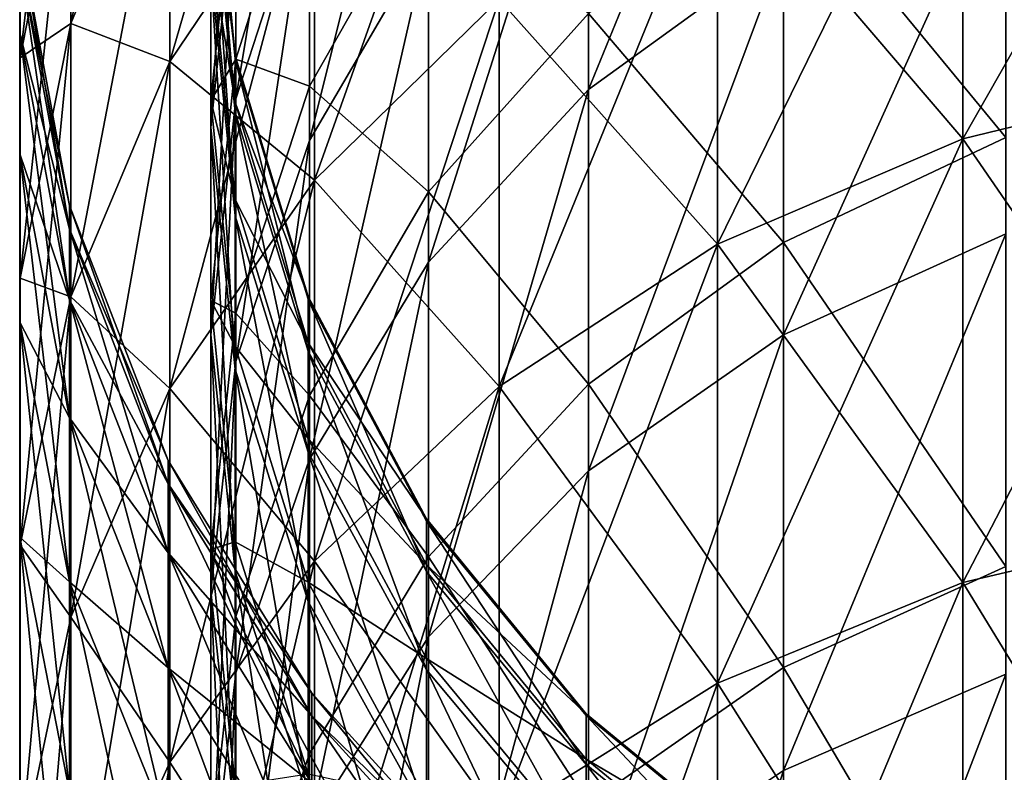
# Model space of a CAD drawing. Header units: millimetres. Extents: x -198 to 325, y 0 to 239.
# Tile 460 of 468: x 135 to 145, y 190 to 197. Entities that reach past the tile are written whole.
import ezdxf

# ---------------------------------------------------------------- set-up
doc = ezdxf.new("R2010")
doc.units = ezdxf.units.MM
doc.header["$LTSCALE"] = 65.185185
doc.layers.add('659', color=7, linetype='CONTINUOUS')
doc.layers.add('660', color=7, linetype='CONTINUOUS')

msp = doc.modelspace()

# ---------------------------------------------------------------- linework, layer by layer
at = {"layer": '659', "color": 7, "linetype": 'CONTINUOUS', "true_color": 0xe0f2ff}
for points in [[(142.8031, 201.4176, 162.6937), (142.8031, 198.0178, 170.5026), (140.8275, 196.585, 169.7576), (142.8031, 201.4176, 162.6937)], [(140.8275, 199.9373, 162.0483), (142.8031, 201.4176, 162.6937), (140.8275, 196.585, 169.7576), (140.8275, 199.9373, 162.0483)], [(137.9984, 200.994, 144.9), (137.9984, 198.7915, 152.714), (137.2538, 196.4919, 151.8943), (137.9984, 200.994, 144.9)], [(137.2538, 198.6439, 144.2391), (137.9984, 200.994, 144.9), (137.2538, 196.4919, 151.8943), (137.2538, 198.6439, 144.2391)], [(139.2051, 200.9097, 153.4694), (139.2051, 198.1317, 161.2611), (137.9984, 196.07, 160.3628), (139.2051, 200.9097, 153.4694)], [(137.9984, 198.7915, 152.714), (139.2051, 200.9097, 153.4694), (137.9984, 196.07, 160.3628), (137.9984, 198.7915, 152.714)], [(137.2538, 200.2779, 136.457), (137.2538, 198.6439, 144.2391), (137, 196.1989, 143.552), (137.2538, 200.2779, 136.457)], [(137, 197.7918, 135.9383), (137.2538, 200.2779, 136.457), (137, 196.1989, 143.552), (137, 197.7918, 135.9383)], [(140.8275, 199.9373, 162.0483), (140.8275, 196.585, 169.7576), (139.2051, 194.8372, 168.8489), (140.8275, 199.9373, 162.0483)], [(139.2051, 198.1317, 161.2611), (140.8275, 199.9373, 162.0483), (139.2051, 194.8372, 168.8489), (139.2051, 198.1317, 161.2611)], [(145.0558, 196.0984, 55.0779), (145.0558, 199.934, 62.7737), (142.8031, 198.8355, 63.2497), (145.0558, 196.0984, 55.0779)], [(137, 198.989, 104.9349), (137, 199.4709, 112.6984), (137.2468, 196.9308, 112.6971), (137, 198.989, 104.9349)], [(137, 199.4709, 112.6984), (137, 199.4315, 120.4768), (137.2468, 196.8973, 120.302), (137, 199.4709, 112.6984)], [(137.2468, 196.9308, 112.6971), (137, 199.4709, 112.6984), (137.2468, 196.8973, 120.302), (137.2468, 196.9308, 112.6971)], [(137, 199.4315, 120.4768), (137, 198.8709, 128.2351), (137.2468, 196.3545, 127.8877), (137, 199.4315, 120.4768)], [(137.2468, 196.8973, 120.302), (137, 199.4315, 120.4768), (137.2468, 196.3545, 127.8877), (137.2468, 196.8973, 120.302)], [(137.9984, 196.6196, 73.058), (137.9984, 199.2447, 80.7405), (137.2538, 196.8942, 81.3974), (137.9984, 196.6196, 73.058)], [(137.2538, 196.8942, 81.3974), (137.9984, 199.2447, 80.7405), (137.2538, 198.9587, 89.0766), (137.2538, 196.8942, 81.3974)], [(137.9984, 196.6196, 73.058), (139.2051, 198.7384, 72.3067), (137.9984, 199.2447, 80.7405), (137.9984, 196.6196, 73.058)], [(145.0558, 199.0804, 171.0552), (145.0558, 195.124, 178.6897), (142.8031, 194.1016, 178.0657), (145.0558, 199.0804, 171.0552)], [(142.8031, 198.0178, 170.5026), (145.0558, 199.0804, 171.0552), (142.8031, 194.1016, 178.0657), (142.8031, 198.0178, 170.5026)], [(137, 197.988, 97.2211), (137, 198.989, 104.9349), (137.2468, 196.4548, 105.1069), (137, 197.988, 97.2211)], [(137.2468, 196.4548, 105.1069), (137, 198.989, 104.9349), (137.2468, 196.9308, 112.6971), (137.2468, 196.4548, 105.1069)], [(137.2538, 196.8942, 81.3974), (137.2538, 198.9587, 89.0766), (137, 196.4723, 89.5917), (137.2538, 196.8942, 81.3974)], [(137, 196.4723, 89.5917), (137.2538, 198.9587, 89.0766), (137, 197.988, 97.2211), (137, 196.4723, 89.5917)], [(137, 198.8709, 128.2351), (137, 197.7918, 135.9383), (137.2468, 195.3048, 135.42), (137, 198.8709, 128.2351)], [(137.2468, 196.3545, 127.8877), (137, 198.8709, 128.2351), (137.2468, 195.3048, 135.42), (137.2468, 196.3545, 127.8877)], [(137.9984, 198.7915, 152.714), (137.9984, 196.07, 160.3628), (137.2538, 193.8316, 159.3879), (137.9984, 198.7915, 152.714)], [(137.2538, 196.4919, 151.8943), (137.9984, 198.7915, 152.714), (137.2538, 193.8316, 159.3879), (137.2538, 196.4919, 151.8943)], [(142.8031, 195.035, 55.6278), (142.8031, 198.8355, 63.2497), (140.8275, 197.3544, 63.8917), (142.8031, 195.035, 55.6278)], [(142.8031, 195.035, 55.6278), (145.0558, 196.0984, 55.0779), (142.8031, 198.8355, 63.2497), (142.8031, 195.035, 55.6278)], [(137.2538, 198.6439, 144.2391), (137.2538, 196.4919, 151.8943), (137, 194.0994, 151.0417), (137.2538, 198.6439, 144.2391)], [(137, 196.1989, 143.552), (137.2538, 198.6439, 144.2391), (137, 194.0994, 151.0417), (137, 196.1989, 143.552)], [(139.2051, 195.5478, 64.6747), (139.2051, 198.7384, 72.3067), (137.9984, 196.6196, 73.058), (139.2051, 195.5478, 64.6747)], [(139.2051, 195.5478, 64.6747), (140.8275, 197.3544, 63.8917), (139.2051, 198.7384, 72.3067), (139.2051, 195.5478, 64.6747)], [(139.2051, 198.1317, 161.2611), (139.2051, 194.8372, 168.8489), (137.9984, 192.8416, 167.8119), (139.2051, 198.1317, 161.2611)], [(137.9984, 196.07, 160.3628), (139.2051, 198.1317, 161.2611), (137.9984, 192.8416, 167.8119), (137.9984, 196.07, 160.3628)], [(137, 196.4723, 89.5917), (137, 197.988, 97.2211), (137.2468, 195.4715, 97.5657), (137, 196.4723, 89.5917)], [(137.2468, 195.4715, 97.5657), (137, 197.988, 97.2211), (137.2468, 196.4548, 105.1069), (137.2468, 195.4715, 97.5657)], [(142.8031, 198.0178, 170.5026), (142.8031, 194.1016, 178.0657), (140.8275, 192.7229, 177.2246), (142.8031, 198.0178, 170.5026)], [(140.8275, 196.585, 169.7576), (142.8031, 198.0178, 170.5026), (140.8275, 192.7229, 177.2246), (140.8275, 196.585, 169.7576)], [(137, 197.7918, 135.9383), (137, 196.1989, 143.552), (137.2468, 193.753, 142.865), (137, 197.7918, 135.9383)], [(137.2468, 195.3048, 135.42), (137, 197.7918, 135.9383), (137.2468, 193.753, 142.865), (137.2468, 195.3048, 135.42)], [(140.8275, 193.6012, 56.3693), (140.8275, 197.3544, 63.8917), (139.2051, 195.5478, 64.6747), (140.8275, 193.6012, 56.3693)], [(140.8275, 193.6012, 56.3693), (142.8031, 195.035, 55.6278), (140.8275, 197.3544, 63.8917), (140.8275, 193.6012, 56.3693)], [(137.2538, 194.3195, 73.8739), (137.2538, 196.8942, 81.3974), (137, 194.4489, 82.0811), (137.2538, 194.3195, 73.8739)], [(137, 194.4489, 82.0811), (137.2538, 196.8942, 81.3974), (137, 196.4723, 89.5917), (137, 194.4489, 82.0811)], [(137.2468, 196.4548, 105.1069), (137.2468, 196.9308, 112.6971), (137.9847, 194.4877, 112.6962), (137.2468, 196.4548, 105.1069)], [(137.2468, 196.9308, 112.6971), (137.2468, 196.8973, 120.302), (137.9847, 194.4599, 120.1344), (137.2468, 196.9308, 112.6971)], [(137.9847, 194.4877, 112.6962), (137.2468, 196.9308, 112.6971), (137.9847, 194.4599, 120.1344), (137.9847, 194.4877, 112.6962)], [(137.2468, 196.8973, 120.302), (137.2468, 196.3545, 127.8877), (137.9847, 193.9341, 127.554), (137.2468, 196.8973, 120.302)], [(137.9847, 194.4599, 120.1344), (137.2468, 196.8973, 120.302), (137.9847, 193.9341, 127.554), (137.9847, 194.4599, 120.1344)], [(137.2538, 194.3195, 73.8739), (137.9984, 196.6196, 73.058), (137.2538, 196.8942, 81.3974), (137.2538, 194.3195, 73.8739)], [(137.9984, 193.4853, 65.5689), (137.9984, 196.6196, 73.058), (137.2538, 194.3195, 73.8739), (137.9984, 193.4853, 65.5689)], [(137.9984, 193.4853, 65.5689), (139.2051, 195.5478, 64.6747), (137.9984, 196.6196, 73.058), (137.9984, 193.4853, 65.5689)], [(140.8275, 196.585, 169.7576), (140.8275, 192.7229, 177.2246), (139.2051, 191.0412, 176.1986), (140.8275, 196.585, 169.7576)], [(139.2051, 194.8372, 168.8489), (140.8275, 196.585, 169.7576), (139.2051, 191.0412, 176.1986), (139.2051, 194.8372, 168.8489)], [(137.2538, 196.4919, 151.8943), (137.2538, 193.8316, 159.3879), (137, 191.5027, 158.374), (137.2538, 196.4919, 151.8943)], [(137, 194.0994, 151.0417), (137.2538, 196.4919, 151.8943), (137, 191.5027, 158.374), (137, 194.0994, 151.0417)], [(137, 194.4489, 82.0811), (137, 196.4723, 89.5917), (137.2468, 193.9854, 90.1073), (137, 194.4489, 82.0811)], [(137.2468, 193.9854, 90.1073), (137, 196.4723, 89.5917), (137.2468, 195.4715, 97.5657), (137.2468, 193.9854, 90.1073)], [(137.2468, 195.4715, 97.5657), (137.2468, 196.4548, 105.1069), (137.9847, 194.0175, 105.2728), (137.2468, 195.4715, 97.5657)], [(137.9847, 194.0175, 105.2728), (137.2468, 196.4548, 105.1069), (137.9847, 194.4877, 112.6962), (137.9847, 194.0175, 105.2728)], [(137.2468, 196.3545, 127.8877), (137.2468, 195.3048, 135.42), (137.9847, 192.9128, 134.9218), (137.2468, 196.3545, 127.8877)], [(137.9847, 193.9341, 127.554), (137.2468, 196.3545, 127.8877), (137.9847, 192.9128, 134.9218), (137.9847, 193.9341, 127.554)], [(137, 196.1989, 143.552), (137, 194.0994, 151.0417), (137.2468, 191.706, 150.1894), (137, 196.1989, 143.552)], [(137.2468, 193.753, 142.865), (137, 196.1989, 143.552), (137.2468, 191.706, 150.1894), (137.2468, 193.753, 142.865)], [(137.9984, 196.07, 160.3628), (137.9984, 192.8416, 167.8119), (137.2538, 190.6749, 166.6864), (137.9984, 196.07, 160.3628)], [(137.2538, 193.8316, 159.3879), (137.9984, 196.07, 160.3628), (137.2538, 190.6749, 166.6864), (137.2538, 193.8316, 159.3879)], [(145.0558, 191.7549, 47.6569), (145.0558, 196.0984, 55.0779), (142.8031, 195.035, 55.6278), (145.0558, 191.7549, 47.6569)], [(137.2468, 193.9854, 90.1073), (137.2468, 195.4715, 97.5657), (137.9847, 193.0513, 97.8975), (137.2468, 193.9854, 90.1073)], [(137.9847, 193.0513, 97.8975), (137.2468, 195.4715, 97.5657), (137.9847, 194.0175, 105.2728), (137.9847, 193.0513, 97.8975)], [(139.2051, 191.8524, 57.2739), (139.2051, 195.5478, 64.6747), (137.9984, 193.4853, 65.5689), (139.2051, 191.8524, 57.2739)], [(139.2051, 191.8524, 57.2739), (140.8275, 193.6012, 56.3693), (139.2051, 195.5478, 64.6747), (139.2051, 191.8524, 57.2739)], [(137.2468, 195.3048, 135.42), (137.2468, 193.753, 142.865), (137.9847, 191.4005, 142.2047), (137.2468, 195.3048, 135.42)], [(137.9847, 192.9128, 134.9218), (137.2468, 195.3048, 135.42), (137.9847, 191.4005, 142.2047), (137.9847, 192.9128, 134.9218)], [(145.0558, 195.124, 178.6897), (145.0558, 190.664, 186.0413), (142.8031, 189.6866, 185.3489), (145.0558, 195.124, 178.6897)], [(142.8031, 194.1016, 178.0657), (145.0558, 195.124, 178.6897), (142.8031, 189.6866, 185.3489), (142.8031, 194.1016, 178.0657)], [(142.8031, 190.7315, 48.2781), (142.8031, 195.035, 55.6278), (140.8275, 193.6012, 56.3693), (142.8031, 190.7315, 48.2781)], [(142.8031, 190.7315, 48.2781), (145.0558, 191.7549, 47.6569), (142.8031, 195.035, 55.6278), (142.8031, 190.7315, 48.2781)], [(139.2051, 194.8372, 168.8489), (139.2051, 191.0412, 176.1986), (137.9984, 189.1209, 175.0277), (139.2051, 194.8372, 168.8489)], [(137.9984, 192.8416, 167.8119), (139.2051, 194.8372, 168.8489), (137.9984, 189.1209, 175.0277), (137.9984, 192.8416, 167.8119)], [(137.9847, 194.0175, 105.2728), (137.9847, 194.4877, 112.6962), (139.1852, 192.2359, 112.6957), (137.9847, 194.0175, 105.2728)], [(137.9847, 194.4877, 112.6962), (137.9847, 194.4599, 120.1344), (139.1852, 192.2132, 119.9803), (137.9847, 194.4877, 112.6962)], [(139.1852, 192.2359, 112.6957), (137.9847, 194.4877, 112.6962), (139.1852, 192.2132, 119.9803), (139.1852, 192.2359, 112.6957)], [(137.9847, 194.4599, 120.1344), (137.9847, 193.9341, 127.554), (139.1852, 191.7031, 127.2469), (137.9847, 194.4599, 120.1344)], [(139.1852, 192.2132, 119.9803), (137.9847, 194.4599, 120.1344), (139.1852, 191.7031, 127.2469), (139.1852, 192.2132, 119.9803)], [(137, 191.9267, 74.7229), (137.2538, 194.3195, 73.8739), (137, 194.4489, 82.0811), (137, 191.9267, 74.7229)], [(137, 191.9267, 74.7229), (137, 194.4489, 82.0811), (137.2468, 192.003, 82.7652), (137, 191.9267, 74.7229)], [(137.2468, 192.003, 82.7652), (137, 194.4489, 82.0811), (137.2468, 193.9854, 90.1073), (137.2468, 192.003, 82.7652)], [(137.2538, 191.2463, 66.5399), (137.2538, 194.3195, 73.8739), (137, 191.9267, 74.7229), (137.2538, 191.2463, 66.5399)], [(137.2538, 191.2463, 66.5399), (137.9984, 193.4853, 65.5689), (137.2538, 194.3195, 73.8739), (137.2538, 191.2463, 66.5399)], [(137, 194.0994, 151.0417), (137, 191.5027, 158.374), (137.2468, 189.173, 157.3602), (137, 194.0994, 151.0417)], [(137.2468, 191.706, 150.1894), (137, 194.0994, 151.0417), (137.2468, 189.173, 157.3602), (137.2468, 191.706, 150.1894)], [(142.8031, 194.1016, 178.0657), (142.8031, 189.6866, 185.3489), (140.8275, 188.3685, 184.4156), (142.8031, 194.1016, 178.0657)], [(140.8275, 192.7229, 177.2246), (142.8031, 194.1016, 178.0657), (140.8275, 188.3685, 184.4156), (140.8275, 192.7229, 177.2246)], [(137.2468, 192.003, 82.7652), (137.2468, 193.9854, 90.1073), (137.9847, 191.5935, 90.6035), (137.2468, 192.003, 82.7652)], [(137.9847, 191.5935, 90.6035), (137.2468, 193.9854, 90.1073), (137.9847, 193.0513, 97.8975), (137.9847, 191.5935, 90.6035)], [(137.9847, 193.0513, 97.8975), (137.9847, 194.0175, 105.2728), (139.1852, 191.771, 105.426), (137.9847, 193.0513, 97.8975)], [(139.1852, 191.771, 105.426), (137.9847, 194.0175, 105.2728), (139.1852, 192.2359, 112.6957), (139.1852, 191.771, 105.426)], [(137.9847, 193.9341, 127.554), (137.9847, 192.9128, 134.9218), (139.1852, 190.7078, 134.4632), (137.9847, 193.9341, 127.554)], [(139.1852, 191.7031, 127.2469), (137.9847, 193.9341, 127.554), (139.1852, 190.7078, 134.4632), (139.1852, 191.7031, 127.2469)], [(137.2538, 193.8316, 159.3879), (137.2538, 190.6749, 166.6864), (137, 188.4206, 165.5158), (137.2538, 193.8316, 159.3879)], [(137, 191.5027, 158.374), (137.2538, 193.8316, 159.3879), (137, 188.4206, 165.5158), (137, 191.5027, 158.374)], [(137.2468, 193.753, 142.865), (137.2468, 191.706, 150.1894), (137.9847, 189.4039, 149.37), (137.2468, 193.753, 142.865)], [(137.9847, 191.4005, 142.2047), (137.2468, 193.753, 142.865), (137.9847, 189.4039, 149.37), (137.9847, 191.4005, 142.2047)], [(140.8275, 189.3518, 49.1158), (140.8275, 193.6012, 56.3693), (139.2051, 191.8524, 57.2739), (140.8275, 189.3518, 49.1158)], [(140.8275, 189.3518, 49.1158), (142.8031, 190.7315, 48.2781), (140.8275, 193.6012, 56.3693), (140.8275, 189.3518, 49.1158)], [(137.9984, 189.8558, 58.3068), (137.9984, 193.4853, 65.5689), (137.2538, 191.2463, 66.5399), (137.9984, 189.8558, 58.3068)], [(137.9984, 189.8558, 58.3068), (139.2051, 191.8524, 57.2739), (137.9984, 193.4853, 65.5689), (137.9984, 189.8558, 58.3068)], [(137.9847, 191.5935, 90.6035), (137.9847, 193.0513, 97.8975), (139.1852, 190.8206, 98.2037), (137.9847, 191.5935, 90.6035)], [(139.1852, 190.8206, 98.2037), (137.9847, 193.0513, 97.8975), (139.1852, 191.771, 105.426), (139.1852, 190.8206, 98.2037)], [(137.9847, 192.9128, 134.9218), (137.9847, 191.4005, 142.2047), (139.1852, 189.2319, 141.5966), (137.9847, 192.9128, 134.9218)], [(139.1852, 190.7078, 134.4632), (137.9847, 192.9128, 134.9218), (139.1852, 189.2319, 141.5966), (139.1852, 190.7078, 134.4632)], [(137.9984, 192.8416, 167.8119), (137.9984, 189.1209, 175.0277), (137.2538, 187.0361, 173.7569), (137.9984, 192.8416, 167.8119)], [(137.2538, 190.6749, 166.6864), (137.9984, 192.8416, 167.8119), (137.2538, 187.0361, 173.7569), (137.2538, 190.6749, 166.6864)], [(140.8275, 192.7229, 177.2246), (140.8275, 188.3685, 184.4156), (139.2051, 186.7607, 183.2771), (140.8275, 192.7229, 177.2246)], [(139.2051, 191.0412, 176.1986), (140.8275, 192.7229, 177.2246), (139.2051, 186.7607, 183.2771), (139.2051, 191.0412, 176.1986)], [(139.1852, 191.771, 105.426), (139.1852, 192.2359, 112.6957), (140.8022, 190.2619, 112.6956), (139.1852, 191.771, 105.426)], [(139.1852, 192.2359, 112.6957), (139.1852, 192.2132, 119.9803), (140.8022, 190.2438, 119.8453), (139.1852, 192.2359, 112.6957)], [(140.8022, 190.2619, 112.6956), (139.1852, 192.2359, 112.6957), (140.8022, 190.2438, 119.8453), (140.8022, 190.2619, 112.6956)], [(139.1852, 192.2132, 119.9803), (139.1852, 191.7031, 127.2469), (140.8022, 189.7474, 126.9779), (139.1852, 192.2132, 119.9803)], [(140.8022, 190.2438, 119.8453), (139.1852, 192.2132, 119.9803), (140.8022, 189.7474, 126.9779), (140.8022, 190.2438, 119.8453)], [(137.2468, 189.5333, 75.5723), (137, 191.9267, 74.7229), (137.2468, 192.003, 82.7652), (137.2468, 189.5333, 75.5723)], [(137.2468, 189.5333, 75.5723), (137.2468, 192.003, 82.7652), (137.9847, 189.6507, 83.4235), (137.2468, 189.5333, 75.5723)], [(137.9847, 189.6507, 83.4235), (137.2468, 192.003, 82.7652), (137.9847, 191.5935, 90.6035), (137.9847, 189.6507, 83.4235)], [(137, 188.9171, 67.5502), (137.2538, 191.2463, 66.5399), (137, 191.9267, 74.7229), (137, 188.9171, 67.5502)], [(137, 188.9171, 67.5502), (137, 191.9267, 74.7229), (137.2468, 189.5333, 75.5723), (137, 188.9171, 67.5502)], [(139.2051, 187.6688, 50.1376), (139.2051, 191.8524, 57.2739), (137.9984, 189.8558, 58.3068), (139.2051, 187.6688, 50.1376)], [(139.1852, 190.8206, 98.2037), (139.1852, 191.771, 105.426), (140.8022, 189.8017, 105.5606), (139.1852, 190.8206, 98.2037)], [(140.8022, 189.8017, 105.5606), (139.1852, 191.771, 105.426), (140.8022, 190.2619, 112.6956), (140.8022, 189.8017, 105.5606)], [(139.2051, 187.6688, 50.1376), (140.8275, 189.3518, 49.1158), (139.2051, 191.8524, 57.2739), (139.2051, 187.6688, 50.1376)], [(137.2468, 191.706, 150.1894), (137.2468, 189.173, 157.3602), (137.9847, 186.9321, 156.3856), (137.2468, 191.706, 150.1894)], [(137.9847, 189.4039, 149.37), (137.2468, 191.706, 150.1894), (137.9847, 186.9321, 156.3856), (137.9847, 189.4039, 149.37)], [(139.1852, 191.7031, 127.2469), (139.1852, 190.7078, 134.4632), (140.8022, 188.7749, 134.0613), (139.1852, 191.7031, 127.2469)], [(140.8022, 189.7474, 126.9779), (139.1852, 191.7031, 127.2469), (140.8022, 188.7749, 134.0613), (140.8022, 189.7474, 126.9779)], [(145.0558, 186.923, 40.5441), (145.0558, 191.7549, 47.6569), (142.8031, 190.7315, 48.2781), (145.0558, 186.923, 40.5441)], [(137.9847, 189.6507, 83.4235), (137.9847, 191.5935, 90.6035), (139.1852, 189.389, 91.0613), (137.9847, 189.6507, 83.4235)], [(139.1852, 189.389, 91.0613), (137.9847, 191.5935, 90.6035), (139.1852, 190.8206, 98.2037), (139.1852, 189.389, 91.0613)], [(137, 191.5027, 158.374), (137, 188.4206, 165.5158), (137.2468, 186.1654, 164.3452), (137, 191.5027, 158.374)], [(137.2468, 189.173, 157.3602), (137, 191.5027, 158.374), (137.2468, 186.1654, 164.3452), (137.2468, 189.173, 157.3602)], [(137.9847, 191.4005, 142.2047), (137.9847, 189.4039, 149.37), (139.1852, 187.2818, 148.6153), (137.9847, 191.4005, 142.2047)], [(139.1852, 189.2319, 141.5966), (137.9847, 191.4005, 142.2047), (139.1852, 187.2818, 148.6153), (139.1852, 189.2319, 141.5966)], [(137.2538, 187.6884, 59.4284), (137.2538, 191.2463, 66.5399), (137, 188.9171, 67.5502), (137.2538, 187.6884, 59.4284)], [(137.2538, 187.6884, 59.4284), (137.9984, 189.8558, 58.3068), (137.2538, 191.2463, 66.5399), (137.2538, 187.6884, 59.4284)], [(139.2051, 191.0412, 176.1986), (139.2051, 186.7607, 183.2771), (137.9984, 184.9248, 181.9778), (139.2051, 191.0412, 176.1986)], [(137.9984, 189.1209, 175.0277), (139.2051, 191.0412, 176.1986), (137.9984, 184.9248, 181.9778), (137.9984, 189.1209, 175.0277)], [(139.1852, 189.389, 91.0613), (139.1852, 190.8206, 98.2037), (140.8022, 188.8651, 98.4723), (139.1852, 189.389, 91.0613)], [(140.8022, 188.8651, 98.4723), (139.1852, 190.8206, 98.2037), (140.8022, 189.8017, 105.5606), (140.8022, 188.8651, 98.4723)], [(137.2538, 190.6749, 166.6864), (137.2538, 187.0361, 173.7569), (137, 184.8668, 172.435), (137.2538, 190.6749, 166.6864)], [(137, 188.4206, 165.5158), (137.2538, 190.6749, 166.6864), (137, 184.8668, 172.435), (137, 188.4206, 165.5158)], [(139.1852, 190.7078, 134.4632), (139.1852, 189.2319, 141.5966), (140.8022, 187.3308, 141.0637), (139.1852, 190.7078, 134.4632)], [(140.8022, 188.7749, 134.0613), (139.1852, 190.7078, 134.4632), (140.8022, 187.3308, 141.0637), (140.8022, 188.7749, 134.0613)], [(142.8031, 185.9445, 41.2338), (142.8031, 190.7315, 48.2781), (140.8275, 189.3518, 49.1158), (142.8031, 185.9445, 41.2338)], [(142.8031, 185.9445, 41.2338), (145.0558, 186.923, 40.5441), (142.8031, 190.7315, 48.2781), (142.8031, 185.9445, 41.2338)], [(145.0558, 190.664, 186.0413), (145.0558, 185.7206, 193.0769), (142.8031, 184.7927, 192.3194), (145.0558, 190.664, 186.0413)], [(142.8031, 189.6866, 185.3489), (145.0558, 190.664, 186.0413), (142.8031, 184.7927, 192.3194), (142.8031, 189.6866, 185.3489)], [(140.8022, 189.8017, 105.5606), (140.8022, 190.2619, 112.6956), (142.7733, 188.6418, 112.6958), (140.8022, 189.8017, 105.5606)], [(140.8022, 190.2619, 112.6956), (140.8022, 190.2438, 119.8453), (142.7733, 188.6274, 119.735), (140.8022, 190.2619, 112.6956)], [(142.7733, 188.6418, 112.6958), (140.8022, 190.2619, 112.6956), (142.7733, 188.6274, 119.735), (142.7733, 188.6418, 112.6958)], [(140.8022, 190.2438, 119.8453), (140.8022, 189.7474, 126.9779), (142.7733, 188.1422, 126.7575), (140.8022, 190.2438, 119.8453)], [(142.7733, 188.6274, 119.735), (140.8022, 190.2438, 119.8453), (142.7733, 188.1422, 126.7575), (142.7733, 188.6274, 119.735)], [(137.9984, 185.7475, 51.3045), (137.9984, 189.8558, 58.3068), (137.2538, 187.6884, 59.4284), (137.9984, 185.7475, 51.3045)], [(137.9984, 185.7475, 51.3045), (139.2051, 187.6688, 50.1376), (137.9984, 189.8558, 58.3068), (137.9984, 185.7475, 51.3045)], [(140.8022, 188.8651, 98.4723), (140.8022, 189.8017, 105.5606), (142.7733, 188.1854, 105.6713), (140.8022, 188.8651, 98.4723)], [(142.7733, 188.1854, 105.6713), (140.8022, 189.8017, 105.5606), (142.7733, 188.6418, 112.6958), (142.7733, 188.1854, 105.6713)], [(140.8022, 189.7474, 126.9779), (140.8022, 188.7749, 134.0613), (142.7733, 187.1885, 133.7319), (140.8022, 189.7474, 126.9779)], [(142.7733, 188.1422, 126.7575), (140.8022, 189.7474, 126.9779), (142.7733, 187.1885, 133.7319), (142.7733, 188.1422, 126.7575)], [(142.8031, 189.6866, 185.3489), (142.8031, 184.7927, 192.3194), (140.8275, 183.5414, 191.2982), (142.8031, 189.6866, 185.3489)], [(140.8275, 188.3685, 184.4156), (142.8031, 189.6866, 185.3489), (140.8275, 183.5414, 191.2982), (140.8275, 188.3685, 184.4156)]]:
    msp.add_3dface(points, dxfattribs=at)
at = {"layer": '660', "color": 7, "linetype": 'CONTINUOUS', "true_color": 0xe0f2ff}
for points in [[(136.5849, 199.6986, 155.4441), (136.5849, 202.0296, 147.7599), (135.5795, 197.2537, 154.6142), (136.5849, 199.6986, 155.4441)], [(135.5795, 197.2537, 154.6142), (136.5849, 202.0296, 147.7599), (135.5795, 199.5356, 147.0917), (135.5795, 197.2537, 154.6142)], [(138.0481, 199.0439, 163.8599), (138.0481, 201.9267, 156.2005), (136.5849, 196.8701, 162.9594), (138.0481, 199.0439, 163.8599)], [(136.5849, 196.8701, 162.9594), (138.0481, 201.9267, 156.2005), (136.5849, 199.6986, 155.4441), (136.5849, 196.8701, 162.9594)], [(135.5795, 199.5356, 147.0917), (135.5795, 201.3207, 139.436), (135.066, 196.9056, 146.3869), (135.5795, 199.5356, 147.0917)], [(135.066, 196.9056, 146.3869), (135.5795, 201.3207, 139.436), (135.066, 198.6502, 138.9048), (135.066, 196.9056, 146.3869)], [(139.9192, 197.4993, 172.2182), (139.9192, 200.932, 164.6419), (138.0481, 195.6663, 171.3143), (139.9192, 197.4993, 172.2182)], [(138.0481, 195.6663, 171.3143), (139.9192, 200.932, 164.6419), (138.0481, 199.0439, 163.8599), (138.0481, 195.6663, 171.3143)], [(147.2846, 196.7347, 181.3761), (147.2846, 200.7681, 173.8302), (144.6176, 196.0842, 181.0005), (147.2846, 196.7347, 181.3761)], [(144.6176, 196.0842, 181.0005), (147.2846, 200.7681, 173.8302), (144.6176, 200.0944, 173.498), (144.6176, 196.0842, 181.0005)], [(147.2846, 200.7681, 58.1698), (147.2846, 196.7347, 50.6239), (144.6176, 200.0944, 58.502), (147.2846, 200.7681, 58.1698)], [(135.066, 199.9017, 131.3246), (135.066, 200.6547, 123.6787), (135.0622, 197.1546, 130.9629), (135.066, 199.9017, 131.3246)], [(135.0622, 197.1546, 130.9629), (135.066, 200.6547, 123.6787), (135.0622, 197.8899, 123.4975), (135.0622, 197.1546, 130.9629)], [(144.6176, 196.0842, 181.0005), (144.6176, 200.0944, 173.498), (142.1342, 195.02, 180.3861), (144.6176, 196.0842, 181.0005)], [(142.1342, 195.02, 180.3861), (144.6176, 200.0944, 173.498), (142.1342, 198.9923, 172.9545), (142.1342, 195.02, 180.3861)], [(144.6176, 200.0944, 58.502), (144.6176, 196.0842, 50.9995), (142.1342, 198.9923, 59.0455), (144.6176, 200.0944, 58.502)], [(144.6176, 200.0944, 58.502), (147.2846, 196.7347, 50.6239), (144.6176, 196.0842, 50.9995), (144.6176, 200.0944, 58.502)], [(135.066, 198.6502, 138.9048), (135.066, 199.9017, 131.3246), (135.0622, 195.9326, 138.3642), (135.066, 198.6502, 138.9048)], [(135.0622, 195.9326, 138.3642), (135.066, 199.9017, 131.3246), (135.0622, 197.1546, 130.9629), (135.0622, 195.9326, 138.3642)], [(135.066, 199.9017, 100.6754), (135.066, 198.6502, 93.0952), (135.0622, 197.1546, 101.0371), (135.066, 199.9017, 100.6754)], [(135.0622, 197.8899, 108.5025), (135.066, 199.9017, 100.6754), (135.0622, 197.1546, 101.0371), (135.0622, 197.8899, 108.5025)], [(136.5849, 196.8701, 162.9594), (136.5849, 199.6986, 155.4441), (135.5795, 194.4847, 161.9714), (136.5849, 196.8701, 162.9594)], [(135.5795, 194.4847, 161.9714), (136.5849, 199.6986, 155.4441), (135.5795, 197.2537, 154.6142), (135.5795, 194.4847, 161.9714)], [(136.5849, 199.6986, 76.5559), (136.5849, 196.8701, 69.0406), (135.5795, 197.2537, 77.3858), (136.5849, 199.6986, 76.5559)], [(135.5795, 199.5356, 84.9083), (136.5849, 199.6986, 76.5559), (135.5795, 197.2537, 77.3858), (135.5795, 199.5356, 84.9083)], [(136.5849, 199.6986, 76.5559), (138.0481, 199.0439, 68.1401), (136.5849, 196.8701, 69.0406), (136.5849, 199.6986, 76.5559)], [(135.5795, 197.2537, 154.6142), (135.5795, 199.5356, 147.0917), (135.066, 194.6754, 153.739), (135.5795, 197.2537, 154.6142)], [(135.066, 194.6754, 153.739), (135.5795, 199.5356, 147.0917), (135.066, 196.9056, 146.3869), (135.066, 194.6754, 153.739)], [(135.5795, 199.5356, 84.9083), (135.5795, 197.2537, 77.3858), (135.066, 196.9056, 85.6131), (135.5795, 199.5356, 84.9083)], [(135.066, 198.6502, 93.0952), (135.5795, 199.5356, 84.9083), (135.066, 196.9056, 85.6131), (135.066, 198.6502, 93.0952)], [(138.0481, 195.6663, 171.3143), (138.0481, 199.0439, 163.8599), (136.5849, 193.556, 170.2736), (138.0481, 195.6663, 171.3143)], [(136.5849, 193.556, 170.2736), (138.0481, 199.0439, 163.8599), (136.5849, 196.8701, 162.9594), (136.5849, 193.556, 170.2736)], [(138.0481, 199.0439, 68.1401), (138.0481, 195.6663, 60.6857), (136.5849, 196.8701, 69.0406), (138.0481, 199.0439, 68.1401)], [(138.0481, 199.0439, 68.1401), (139.9192, 197.4993, 59.7818), (138.0481, 195.6663, 60.6857), (138.0481, 199.0439, 68.1401)], [(142.1342, 195.02, 180.3861), (142.1342, 198.9923, 172.9545), (139.9192, 193.5783, 179.5538), (142.1342, 195.02, 180.3861)], [(139.9192, 193.5783, 179.5538), (142.1342, 198.9923, 172.9545), (139.9192, 197.4993, 172.2182), (139.9192, 193.5783, 179.5538)], [(142.1342, 198.9923, 59.0455), (142.1342, 195.02, 51.6139), (139.9192, 197.4993, 59.7818), (142.1342, 198.9923, 59.0455)], [(142.1342, 198.9923, 59.0455), (144.6176, 196.0842, 50.9995), (142.1342, 195.02, 51.6139), (142.1342, 198.9923, 59.0455)], [(135.066, 196.9056, 146.3869), (135.066, 198.6502, 138.9048), (135.0622, 194.2292, 145.6698), (135.066, 196.9056, 146.3869)], [(135.0622, 194.2292, 145.6698), (135.066, 198.6502, 138.9048), (135.0622, 195.9326, 138.3642), (135.0622, 194.2292, 145.6698)], [(135.066, 198.6502, 93.0952), (135.066, 196.9056, 85.6131), (135.0622, 195.9326, 93.6358), (135.066, 198.6502, 93.0952)], [(135.0622, 197.1546, 101.0371), (135.066, 198.6502, 93.0952), (135.0622, 195.9326, 93.6358), (135.0622, 197.1546, 101.0371)], [(135.0622, 197.8899, 123.4975), (135.0622, 198.1353, 116), (135.5681, 195.1714, 123.3193), (135.0622, 197.8899, 123.4975)], [(135.0622, 198.1353, 116), (135.0622, 197.8899, 108.5025), (135.5681, 195.4111, 116), (135.0622, 198.1353, 116)], [(135.5681, 195.1714, 123.3193), (135.0622, 198.1353, 116), (135.5681, 195.4111, 116), (135.5681, 195.1714, 123.3193)], [(135.0622, 197.1546, 130.9629), (135.0622, 197.8899, 123.4975), (135.5681, 194.4536, 130.6073), (135.0622, 197.1546, 130.9629)], [(135.5681, 194.4536, 130.6073), (135.0622, 197.8899, 123.4975), (135.5681, 195.1714, 123.3193), (135.5681, 194.4536, 130.6073)], [(135.0622, 197.8899, 108.5025), (135.0622, 197.1546, 101.0371), (135.5681, 195.1714, 108.6807), (135.0622, 197.8899, 108.5025)], [(135.5681, 195.4111, 116), (135.0622, 197.8899, 108.5025), (135.5681, 195.1714, 108.6807), (135.5681, 195.4111, 116)], [(139.9192, 193.5783, 179.5538), (139.9192, 197.4993, 172.2182), (138.0481, 191.8085, 178.5319), (139.9192, 193.5783, 179.5538)], [(138.0481, 191.8085, 178.5319), (139.9192, 197.4993, 172.2182), (138.0481, 195.6663, 171.3143), (138.0481, 191.8085, 178.5319)], [(139.9192, 197.4993, 59.7818), (139.9192, 193.5783, 52.4462), (138.0481, 195.6663, 60.6857), (139.9192, 197.4993, 59.7818)], [(139.9192, 197.4993, 59.7818), (142.1342, 195.02, 51.6139), (139.9192, 193.5783, 52.4462), (139.9192, 197.4993, 59.7818)], [(135.5795, 194.4847, 161.9714), (135.5795, 197.2537, 154.6142), (135.066, 191.9691, 160.9294), (135.5795, 194.4847, 161.9714)], [(135.066, 191.9691, 160.9294), (135.5795, 197.2537, 154.6142), (135.066, 194.6754, 153.739), (135.066, 191.9691, 160.9294)], [(135.5795, 197.2537, 77.3858), (135.5795, 194.4847, 70.0286), (135.066, 194.6754, 78.261), (135.5795, 197.2537, 77.3858)], [(135.066, 196.9056, 85.6131), (135.5795, 197.2537, 77.3858), (135.066, 194.6754, 78.261), (135.066, 196.9056, 85.6131)], [(135.5795, 197.2537, 77.3858), (136.5849, 196.8701, 69.0406), (135.5795, 194.4847, 70.0286), (135.5795, 197.2537, 77.3858)], [(135.0622, 195.9326, 138.3642), (135.0622, 197.1546, 130.9629), (135.5681, 193.2607, 137.8328), (135.0622, 195.9326, 138.3642)], [(135.5681, 193.2607, 137.8328), (135.0622, 197.1546, 130.9629), (135.5681, 194.4536, 130.6073), (135.5681, 193.2607, 137.8328)], [(135.0622, 197.1546, 101.0371), (135.0622, 195.9326, 93.6358), (135.5681, 194.4536, 101.3927), (135.0622, 197.1546, 101.0371)], [(135.5681, 195.1714, 108.6807), (135.0622, 197.1546, 101.0371), (135.5681, 194.4536, 101.3927), (135.5681, 195.1714, 108.6807)], [(135.066, 194.6754, 153.739), (135.066, 196.9056, 146.3869), (135.0622, 192.0516, 152.8483), (135.066, 194.6754, 153.739)], [(135.0622, 192.0516, 152.8483), (135.066, 196.9056, 146.3869), (135.0622, 194.2292, 145.6698), (135.0622, 192.0516, 152.8483)], [(135.066, 196.9056, 85.6131), (135.066, 194.6754, 78.261), (135.0622, 194.2292, 86.3302), (135.066, 196.9056, 85.6131)], [(135.0622, 195.9326, 93.6358), (135.066, 196.9056, 85.6131), (135.0622, 194.2292, 86.3302), (135.0622, 195.9326, 93.6358)], [(136.5849, 193.556, 170.2736), (136.5849, 196.8701, 162.9594), (135.5795, 191.2404, 169.1317), (136.5849, 193.556, 170.2736)], [(135.5795, 191.2404, 169.1317), (136.5849, 196.8701, 162.9594), (135.5795, 194.4847, 161.9714), (135.5795, 191.2404, 169.1317)], [(136.5849, 196.8701, 69.0406), (136.5849, 193.556, 61.7264), (135.5795, 194.4847, 70.0286), (136.5849, 196.8701, 69.0406)], [(136.5849, 196.8701, 69.0406), (138.0481, 195.6663, 60.6857), (136.5849, 193.556, 61.7264), (136.5849, 196.8701, 69.0406)], [(147.2846, 192.2165, 188.642), (147.2846, 196.7347, 181.3761), (144.6176, 191.5919, 188.2247), (147.2846, 192.2165, 188.642)], [(144.6176, 191.5919, 188.2247), (147.2846, 196.7347, 181.3761), (144.6176, 196.0842, 181.0005), (144.6176, 191.5919, 188.2247)], [(147.2846, 196.7347, 50.6239), (147.2846, 192.2165, 43.358), (144.6176, 196.0842, 50.9995), (147.2846, 196.7347, 50.6239)], [(144.6176, 191.5919, 188.2247), (144.6176, 196.0842, 181.0005), (142.1342, 190.5702, 187.542), (144.6176, 191.5919, 188.2247)], [(142.1342, 190.5702, 187.542), (144.6176, 196.0842, 181.0005), (142.1342, 195.02, 180.3861), (142.1342, 190.5702, 187.542)], [(144.6176, 196.0842, 50.9995), (144.6176, 191.5919, 43.7753), (142.1342, 195.02, 51.6139), (144.6176, 196.0842, 50.9995)], [(144.6176, 196.0842, 50.9995), (147.2846, 192.2165, 43.358), (144.6176, 191.5919, 43.7753), (144.6176, 196.0842, 50.9995)], [(135.0622, 194.2292, 145.6698), (135.0622, 195.9326, 138.3642), (135.5681, 191.5978, 144.9647), (135.0622, 194.2292, 145.6698)], [(135.5681, 191.5978, 144.9647), (135.0622, 195.9326, 138.3642), (135.5681, 193.2607, 137.8328), (135.5681, 191.5978, 144.9647)], [(135.0622, 195.9326, 93.6358), (135.0622, 194.2292, 86.3302), (135.5681, 193.2607, 94.1672), (135.0622, 195.9326, 93.6358)], [(135.5681, 194.4536, 101.3927), (135.0622, 195.9326, 93.6358), (135.5681, 193.2607, 94.1672), (135.5681, 194.4536, 101.3927)], [(138.0481, 191.8085, 178.5319), (138.0481, 195.6663, 171.3143), (136.5849, 189.7707, 177.3554), (138.0481, 191.8085, 178.5319)], [(136.5849, 189.7707, 177.3554), (138.0481, 195.6663, 171.3143), (136.5849, 193.556, 170.2736), (136.5849, 189.7707, 177.3554)], [(138.0481, 195.6663, 60.6857), (138.0481, 191.8085, 53.4681), (136.5849, 193.556, 61.7264), (138.0481, 195.6663, 60.6857)], [(138.0481, 195.6663, 60.6857), (139.9192, 193.5783, 52.4462), (138.0481, 191.8085, 53.4681), (138.0481, 195.6663, 60.6857)], [(135.5681, 195.1714, 123.3193), (135.5681, 195.4111, 116), (136.5664, 192.5923, 123.1503), (135.5681, 195.1714, 123.3193)], [(135.5681, 195.4111, 116), (135.5681, 195.1714, 108.6807), (136.5664, 192.8263, 116), (135.5681, 195.4111, 116)], [(136.5664, 192.5923, 123.1503), (135.5681, 195.4111, 116), (136.5664, 192.8263, 116), (136.5664, 192.5923, 123.1503)], [(135.5681, 194.4536, 130.6073), (135.5681, 195.1714, 123.3193), (136.5664, 191.891, 130.27), (135.5681, 194.4536, 130.6073)], [(136.5664, 191.891, 130.27), (135.5681, 195.1714, 123.3193), (136.5664, 192.5923, 123.1503), (136.5664, 191.891, 130.27)], [(135.5681, 195.1714, 108.6807), (135.5681, 194.4536, 101.3927), (136.5664, 192.5923, 108.8497), (135.5681, 195.1714, 108.6807)], [(136.5664, 192.8263, 116), (135.5681, 195.1714, 108.6807), (136.5664, 192.5923, 108.8497), (136.5664, 192.8263, 116)], [(142.1342, 190.5702, 187.542), (142.1342, 195.02, 180.3861), (139.9192, 189.186, 186.6172), (142.1342, 190.5702, 187.542)], [(139.9192, 189.186, 186.6172), (142.1342, 195.02, 180.3861), (139.9192, 193.5783, 179.5538), (139.9192, 189.186, 186.6172)], [(142.1342, 195.02, 51.6139), (142.1342, 190.5702, 44.458), (139.9192, 193.5783, 52.4462), (142.1342, 195.02, 51.6139)], [(142.1342, 195.02, 51.6139), (144.6176, 191.5919, 43.7753), (142.1342, 190.5702, 44.458), (142.1342, 195.02, 51.6139)], [(135.066, 191.9691, 160.9294), (135.066, 194.6754, 153.739), (135.0622, 189.4092, 159.869), (135.066, 191.9691, 160.9294)], [(135.0622, 189.4092, 159.869), (135.066, 194.6754, 153.739), (135.0622, 192.0516, 152.8483), (135.0622, 189.4092, 159.869)], [(135.066, 194.6754, 78.261), (135.066, 191.9691, 71.0706), (135.0622, 192.0516, 79.1517), (135.066, 194.6754, 78.261)], [(135.0622, 194.2292, 86.3302), (135.066, 194.6754, 78.261), (135.0622, 192.0516, 79.1517), (135.0622, 194.2292, 86.3302)], [(135.066, 194.6754, 78.261), (135.5795, 194.4847, 70.0286), (135.066, 191.9691, 71.0706), (135.066, 194.6754, 78.261)], [(135.5795, 191.2404, 169.1317), (135.5795, 194.4847, 161.9714), (135.066, 188.7983, 167.9274), (135.5795, 191.2404, 169.1317)], [(135.066, 188.7983, 167.9274), (135.5795, 194.4847, 161.9714), (135.066, 191.9691, 160.9294), (135.066, 188.7983, 167.9274)], [(135.5795, 194.4847, 70.0286), (135.5795, 191.2404, 62.8683), (135.066, 191.9691, 71.0706), (135.5795, 194.4847, 70.0286)], [(135.5681, 193.2607, 137.8328), (135.5681, 194.4536, 130.6073), (136.5664, 190.7257, 137.3285), (135.5681, 193.2607, 137.8328)], [(136.5664, 190.7257, 137.3285), (135.5681, 194.4536, 130.6073), (136.5664, 191.891, 130.27), (136.5664, 190.7257, 137.3285)], [(135.5681, 194.4536, 101.3927), (135.5681, 193.2607, 94.1672), (136.5664, 191.891, 101.73), (135.5681, 194.4536, 101.3927)], [(136.5664, 192.5923, 108.8497), (135.5681, 194.4536, 101.3927), (136.5664, 191.891, 101.73), (136.5664, 192.5923, 108.8497)], [(135.5795, 194.4847, 70.0286), (136.5849, 193.556, 61.7264), (135.5795, 191.2404, 62.8683), (135.5795, 194.4847, 70.0286)], [(135.0622, 192.0516, 152.8483), (135.0622, 194.2292, 145.6698), (135.5681, 189.4719, 151.9726), (135.0622, 192.0516, 152.8483)], [(135.5681, 189.4719, 151.9726), (135.0622, 194.2292, 145.6698), (135.5681, 191.5978, 144.9647), (135.5681, 189.4719, 151.9726)], [(135.0622, 194.2292, 86.3302), (135.0622, 192.0516, 79.1517), (135.5681, 191.5978, 87.0353), (135.0622, 194.2292, 86.3302)], [(135.5681, 193.2607, 94.1672), (135.0622, 194.2292, 86.3302), (135.5681, 191.5978, 87.0353), (135.5681, 193.2607, 94.1672)], [(136.5849, 189.7707, 177.3554), (136.5849, 193.556, 170.2736), (135.5795, 187.5347, 176.0645), (136.5849, 189.7707, 177.3554)], [(135.5795, 187.5347, 176.0645), (136.5849, 193.556, 170.2736), (135.5795, 191.2404, 169.1317), (135.5795, 187.5347, 176.0645)], [(136.5849, 193.556, 61.7264), (136.5849, 189.7707, 54.6446), (135.5795, 191.2404, 62.8683), (136.5849, 193.556, 61.7264)], [(136.5849, 193.556, 61.7264), (138.0481, 191.8085, 53.4681), (136.5849, 189.7707, 54.6446), (136.5849, 193.556, 61.7264)], [(139.9192, 189.186, 186.6172), (139.9192, 193.5783, 179.5538), (138.0481, 187.4868, 185.4817), (139.9192, 189.186, 186.6172)], [(138.0481, 187.4868, 185.4817), (139.9192, 193.5783, 179.5538), (138.0481, 191.8085, 178.5319), (138.0481, 187.4868, 185.4817)], [(139.9192, 193.5783, 52.4462), (139.9192, 189.186, 45.3828), (138.0481, 191.8085, 53.4681), (139.9192, 193.5783, 52.4462)], [(139.9192, 193.5783, 52.4462), (142.1342, 190.5702, 44.458), (139.9192, 189.186, 45.3828), (139.9192, 193.5783, 52.4462)], [(135.5681, 191.5978, 144.9647), (135.5681, 193.2607, 137.8328), (136.5664, 189.1011, 144.2957), (135.5681, 191.5978, 144.9647)], [(136.5664, 189.1011, 144.2957), (135.5681, 193.2607, 137.8328), (136.5664, 190.7257, 137.3285), (136.5664, 189.1011, 144.2957)], [(135.5681, 193.2607, 94.1672), (135.5681, 191.5978, 87.0353), (136.5664, 190.7257, 94.6715), (135.5681, 193.2607, 94.1672)], [(136.5664, 191.891, 101.73), (135.5681, 193.2607, 94.1672), (136.5664, 190.7257, 94.6715), (136.5664, 191.891, 101.73)], [(136.5664, 192.5923, 123.1503), (136.5664, 192.8263, 116), (138.0231, 190.2403, 122.9961), (136.5664, 192.5923, 123.1503)], [(136.5664, 192.8263, 116), (136.5664, 192.5923, 108.8497), (138.0231, 190.4693, 116), (136.5664, 192.8263, 116)], [(138.0231, 190.2403, 122.9961), (136.5664, 192.8263, 116), (138.0231, 190.4693, 116), (138.0231, 190.2403, 122.9961)], [(136.5664, 191.891, 130.27), (136.5664, 192.5923, 123.1503), (138.0231, 189.5542, 129.9623), (136.5664, 191.891, 130.27)], [(138.0231, 189.5542, 129.9623), (136.5664, 192.5923, 123.1503), (138.0231, 190.2403, 122.9961), (138.0231, 189.5542, 129.9623)], [(136.5664, 192.5923, 108.8497), (136.5664, 191.891, 101.73), (138.0231, 190.2403, 109.0039), (136.5664, 192.5923, 108.8497)], [(138.0231, 190.4693, 116), (136.5664, 192.5923, 108.8497), (138.0231, 190.2403, 109.0039), (138.0231, 190.4693, 116)], [(147.2846, 187.2327, 195.5969), (147.2846, 192.2165, 188.642), (144.6176, 186.6368, 195.1396), (147.2846, 187.2327, 195.5969)], [(144.6176, 186.6368, 195.1396), (147.2846, 192.2165, 188.642), (144.6176, 191.5919, 188.2247), (144.6176, 186.6368, 195.1396)], [(147.2846, 192.2165, 43.358), (147.2846, 187.2327, 36.4031), (144.6176, 191.5919, 43.7753), (147.2846, 192.2165, 43.358)], [(135.0622, 192.0516, 79.1517), (135.066, 191.9691, 71.0706), (135.0622, 189.4092, 72.131), (135.0622, 192.0516, 79.1517)], [(135.0622, 189.4092, 159.869), (135.0622, 192.0516, 152.8483), (135.5681, 186.8923, 158.8265), (135.0622, 189.4092, 159.869)], [(135.5681, 186.8923, 158.8265), (135.0622, 192.0516, 152.8483), (135.5681, 189.4719, 151.9726), (135.5681, 186.8923, 158.8265)], [(135.0622, 192.0516, 79.1517), (135.0622, 189.4092, 72.131), (135.5681, 189.4719, 80.0274), (135.0622, 192.0516, 79.1517)], [(135.5681, 191.5978, 87.0353), (135.0622, 192.0516, 79.1517), (135.5681, 189.4719, 80.0274), (135.5681, 191.5978, 87.0353)], [(135.066, 188.7983, 167.9274), (135.066, 191.9691, 160.9294), (135.0622, 186.3133, 166.7019), (135.066, 188.7983, 167.9274)], [(135.0622, 186.3133, 166.7019), (135.066, 191.9691, 160.9294), (135.0622, 189.4092, 159.869), (135.0622, 186.3133, 166.7019)], [(135.066, 191.9691, 71.0706), (135.066, 188.7983, 64.0726), (135.0622, 189.4092, 72.131), (135.066, 191.9691, 71.0706)], [(135.066, 191.9691, 71.0706), (135.5795, 191.2404, 62.8683), (135.066, 188.7983, 64.0726), (135.066, 191.9691, 71.0706)], [(136.5664, 190.7257, 137.3285), (136.5664, 191.891, 130.27), (138.0231, 188.4139, 136.8687), (136.5664, 190.7257, 137.3285)], [(138.0231, 188.4139, 136.8687), (136.5664, 191.891, 130.27), (138.0231, 189.5542, 129.9623), (138.0231, 188.4139, 136.8687)], [(136.5664, 191.891, 101.73), (136.5664, 190.7257, 94.6715), (138.0231, 189.5542, 102.0377), (136.5664, 191.891, 101.73)], [(138.0231, 190.2403, 109.0039), (136.5664, 191.891, 101.73), (138.0231, 189.5542, 102.0377), (138.0231, 190.2403, 109.0039)], [(138.0481, 187.4868, 185.4817), (138.0481, 191.8085, 178.5319), (136.5849, 185.5304, 184.1745), (138.0481, 187.4868, 185.4817)], [(136.5849, 185.5304, 184.1745), (138.0481, 191.8085, 178.5319), (136.5849, 189.7707, 177.3554), (136.5849, 185.5304, 184.1745)], [(138.0481, 191.8085, 53.4681), (138.0481, 187.4868, 46.5183), (136.5849, 189.7707, 54.6446), (138.0481, 191.8085, 53.4681)], [(138.0481, 191.8085, 53.4681), (139.9192, 189.186, 45.3828), (138.0481, 187.4868, 46.5183), (138.0481, 191.8085, 53.4681)], [(135.5681, 189.4719, 151.9726), (135.5681, 191.5978, 144.9647), (136.5664, 187.0244, 151.1418), (135.5681, 189.4719, 151.9726)], [(136.5664, 187.0244, 151.1418), (135.5681, 191.5978, 144.9647), (136.5664, 189.1011, 144.2957), (136.5664, 187.0244, 151.1418)], [(135.5681, 191.5978, 87.0353), (135.5681, 189.4719, 80.0274), (136.5664, 189.1011, 87.7043), (135.5681, 191.5978, 87.0353)], [(136.5664, 190.7257, 94.6715), (135.5681, 191.5978, 87.0353), (136.5664, 189.1011, 87.7043), (136.5664, 190.7257, 94.6715)], [(144.6176, 186.6368, 195.1396), (144.6176, 191.5919, 188.2247), (142.1342, 185.6618, 194.3915), (144.6176, 186.6368, 195.1396)], [(142.1342, 185.6618, 194.3915), (144.6176, 191.5919, 188.2247), (142.1342, 190.5702, 187.542), (142.1342, 185.6618, 194.3915)], [(144.6176, 191.5919, 43.7753), (144.6176, 186.6368, 36.8604), (142.1342, 190.5702, 44.458), (144.6176, 191.5919, 43.7753)], [(144.6176, 191.5919, 43.7753), (147.2846, 187.2327, 36.4031), (144.6176, 186.6368, 36.8604), (144.6176, 191.5919, 43.7753)], [(135.5795, 187.5347, 176.0645), (135.5795, 191.2404, 169.1317), (135.066, 185.1767, 174.7031), (135.5795, 187.5347, 176.0645)], [(135.066, 185.1767, 174.7031), (135.5795, 191.2404, 169.1317), (135.066, 188.7983, 167.9274), (135.066, 185.1767, 174.7031)], [(135.5795, 191.2404, 62.8683), (135.5795, 187.5347, 55.9355), (135.066, 188.7983, 64.0726), (135.5795, 191.2404, 62.8683)], [(135.5795, 191.2404, 62.8683), (136.5849, 189.7707, 54.6446), (135.5795, 187.5347, 55.9355), (135.5795, 191.2404, 62.8683)], [(136.5664, 189.1011, 144.2957), (136.5664, 190.7257, 137.3285), (138.0231, 186.8244, 143.6857), (136.5664, 189.1011, 144.2957)], [(138.0231, 186.8244, 143.6857), (136.5664, 190.7257, 137.3285), (138.0231, 188.4139, 136.8687), (138.0231, 186.8244, 143.6857)], [(136.5664, 190.7257, 94.6715), (136.5664, 189.1011, 87.7043), (138.0231, 188.4139, 95.1313), (136.5664, 190.7257, 94.6715)], [(138.0231, 189.5542, 102.0377), (136.5664, 190.7257, 94.6715), (138.0231, 188.4139, 95.1313), (138.0231, 189.5542, 102.0377)], [(142.1342, 185.6618, 194.3915), (142.1342, 190.5702, 187.542), (139.9192, 184.3412, 193.3782), (142.1342, 185.6618, 194.3915)], [(139.9192, 184.3412, 193.3782), (142.1342, 190.5702, 187.542), (139.9192, 189.186, 186.6172), (139.9192, 184.3412, 193.3782)], [(142.1342, 190.5702, 44.458), (142.1342, 185.6618, 37.6085), (139.9192, 189.186, 45.3828), (142.1342, 190.5702, 44.458)], [(142.1342, 190.5702, 44.458), (144.6176, 186.6368, 36.8604), (142.1342, 185.6618, 37.6085), (142.1342, 190.5702, 44.458)], [(138.0231, 190.2403, 122.9961), (138.0231, 190.4693, 116), (139.8884, 188.1958, 122.8621), (138.0231, 190.2403, 122.9961)], [(138.0231, 190.4693, 116), (138.0231, 190.2403, 109.0039), (139.8884, 188.4205, 116), (138.0231, 190.4693, 116)], [(139.8884, 188.1958, 122.8621), (138.0231, 190.4693, 116), (139.8884, 188.4205, 116), (139.8884, 188.1958, 122.8621)], [(138.0231, 189.5542, 129.9623), (138.0231, 190.2403, 122.9961), (139.8884, 187.5229, 129.6949), (138.0231, 189.5542, 129.9623)], [(139.8884, 187.5229, 129.6949), (138.0231, 190.2403, 122.9961), (139.8884, 188.1958, 122.8621), (139.8884, 187.5229, 129.6949)], [(138.0231, 190.2403, 109.0039), (138.0231, 189.5542, 102.0377), (139.8884, 188.1958, 109.1379), (138.0231, 190.2403, 109.0039)], [(139.8884, 188.4205, 116), (138.0231, 190.2403, 109.0039), (139.8884, 188.1958, 109.1379), (139.8884, 188.4205, 116)], [(136.5849, 185.5304, 184.1745), (136.5849, 189.7707, 177.3554), (135.5795, 183.3836, 182.7401), (136.5849, 185.5304, 184.1745)], [(135.5795, 183.3836, 182.7401), (136.5849, 189.7707, 177.3554), (135.5795, 187.5347, 176.0645), (135.5795, 183.3836, 182.7401)], [(136.5849, 189.7707, 54.6446), (136.5849, 185.5304, 47.8255), (135.5795, 187.5347, 55.9355), (136.5849, 189.7707, 54.6446)], [(136.5849, 189.7707, 54.6446), (138.0481, 187.4868, 46.5183), (136.5849, 185.5304, 47.8255), (136.5849, 189.7707, 54.6446)]]:
    msp.add_3dface(points, dxfattribs=at)

doc.saveas('drawing.dxf')
